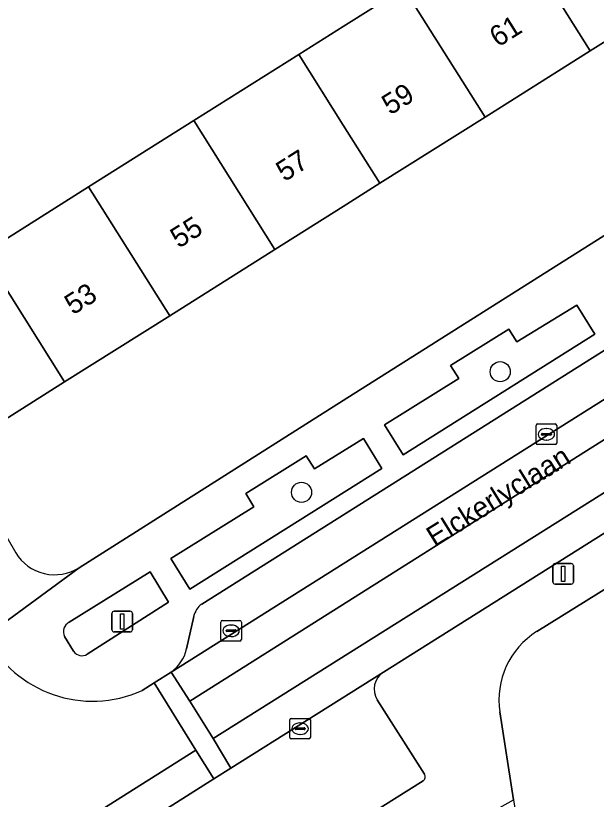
# Model space of a CAD drawing. Extents: x 160077 to 160948, y 386481 to 387498.
# Drawn here: x 160484.07 to 160512.3, y 387239.98 to 387278.08 of the extents above; entities that cross this region are included whole.
import ezdxf

# ---------------------------------------------------------------- set-up
doc = ezdxf.new("R2010")
doc.units = 0
for name, color, linetype in [('IMGEO_Boom', 7, 'Continuous'), ('IMGEO_Erf', 7, 'Continuous'), ('IMGEO_Groenvoorziening', 7, 'Continuous'), ('IMGEO_Kolk', 7, 'Continuous'), ('IMGEO_Lichtmast', 7, 'Continuous'), ('IMGEO_Openbare_ruimte_label', 7, 'Continuous'), ('IMGEO_Pand', 7, 'Continuous'), ('IMGEO_Pand_nummerreeks', 7, 'Continuous'), ('IMGEO_Parkeervlak_open', 7, 'Continuous'), ('IMGEO_Rijbaan_lokaal_gesloten', 7, 'Continuous'), ('IMGEO_Rijbaan_lokaal_open', 7, 'Continuous'), ('IMGEO_Voetpad_open', 7, 'Continuous')]:
    doc.layers.add(name, color=color, linetype=linetype)

msp = doc.modelspace()

# ---------------------------------------------------------------- linework, layer by layer
at = {"layer": 'IMGEO_Boom'}
for centre in [(160507.632, 387260.769), (160497.969, 387254.904)]:
    msp.add_circle(centre, 0.489, dxfattribs=at)
at = {"layer": 'IMGEO_Erf'}
for points in [[(160536.831, 387282.662), (160532.506, 387289.274), (160527.349, 387286.026), (160522.236, 387282.806), (160517.123, 387279.587), (160512.01, 387276.367), (160506.898, 387273.148), (160501.785, 387269.928), (160500, 387268.804), (160496.672, 387266.708), (160491.559, 387263.489), (160486.446, 387260.269), (160481.183, 387256.955), (160484.068, 387251.966)], [(160487.15, 387251.24), (160500, 387259.367), (160536.831, 387282.662)], [(160482.563, 387281.001), (160470.738, 387273.594), (160470.805, 387273.487), (160477.236, 387263.222), (160482.499, 387266.536), (160487.612, 387269.756), (160492.725, 387272.976), (160497.838, 387276.195), (160500, 387277.557), (160502.951, 387279.415)], [(160529.957, 387260.911), (160512.41, 387250), (160509.404, 387248.131)], [(160507.612, 387244.225), (160508.282, 387239.959), (160513.55, 387206.404)]]:
    msp.add_lwpolyline(points, dxfattribs=at)
for centre, radius, start, end in [((160485.966, 387253.118), 2.22, 211.2597, 302.2302), ((160511.481, 387244.814), 3.914, 122.0576, 188.6529)]:
    msp.add_arc(centre, radius, start, end, dxfattribs=at)
at = {"layer": 'IMGEO_Groenvoorziening'}
for points in [[(160512.228, 387262.591), (160511.354, 387264.003), (160508.438, 387262.218), (160508.044, 387262.844), (160505.22, 387261.071), (160505.626, 387260.441), (160501.997, 387258.178), (160502.906, 387256.728)], [(160501.872, 387256.07), (160500.985, 387257.526), (160498.603, 387256.046), (160498.194, 387256.674), (160495.253, 387254.844), (160495.648, 387254.205), (160491.617, 387251.688), (160492.542, 387250.203)]]:
    msp.add_lwpolyline(points, close=True, dxfattribs=at)
for points in [[(160491.507, 387249.56), (160490.614, 387251.033), (160486.671, 387248.584)], [(160487.552, 387247.031), (160491.507, 387249.56)], [(160486.441, 387247.902), (160486.884, 387247.179)]]:
    msp.add_lwpolyline(points, dxfattribs=at)
for centre, radius, start, end in [((160486.886, 387248.132), 0.501, 115.4517, 207.2756), ((160487.295, 387247.454), 0.495, 213.7422, 301.2728)]:
    msp.add_arc(centre, radius, start, end, dxfattribs=at)
at = {"layer": 'IMGEO_Kolk'}
for p, q in [((160509.451, 387258.228), (160510.303, 387258.228)), ((160509.376, 387257.302), (160509.376, 387258.154)), ((160509.864, 387258.008), (160509.889, 387258.008)), ((160510.377, 387258.154), (160510.377, 387257.302)), ((160509.635, 387257.722), (160509.635, 387257.734)), ((160510.073, 387257.685), (160509.675, 387257.685)), ((160509.678, 387257.771), (160510.076, 387257.771)), ((160510.119, 387257.734), (160510.119, 387257.722)), ((160510.303, 387257.228), (160509.451, 387257.228)), ((160509.887, 387257.448), (160509.862, 387257.448)), ((160494.042, 387247.747), (160494.042, 387248.599)), ((160494.117, 387248.673), (160494.969, 387248.673)), ((160494.53, 387248.453), (160494.555, 387248.453)), ((160495.043, 387248.599), (160495.043, 387247.747)), ((160494.301, 387248.167), (160494.301, 387248.179)), ((160494.739, 387248.13), (160494.341, 387248.13)), ((160494.344, 387248.216), (160494.742, 387248.216)), ((160494.785, 387248.179), (160494.785, 387248.167)), ((160494.969, 387247.673), (160494.117, 387247.673)), ((160494.553, 387247.893), (160494.528, 387247.893)), ((160497.398, 387242.986), (160497.398, 387243.838)), ((160497.473, 387243.912), (160498.325, 387243.912)), ((160498.399, 387243.838), (160498.399, 387242.986)), ((160497.657, 387243.406), (160497.657, 387243.418)), ((160498.095, 387243.369), (160497.697, 387243.369)), ((160497.7, 387243.455), (160498.098, 387243.455)), ((160497.886, 387243.692), (160497.911, 387243.692)), ((160498.141, 387243.418), (160498.141, 387243.406)), ((160497.909, 387243.132), (160497.884, 387243.132)), ((160498.325, 387242.912), (160497.473, 387242.912))]:
    msp.add_line(p, q, dxfattribs=at)
for points in [[(160509.451, 387258.228), (160510.303, 387258.228)], [(160509.376, 387257.302), (160509.376, 387258.154)], [(160510.377, 387258.154), (160510.377, 387257.302)], [(160510.303, 387257.228), (160509.451, 387257.228)], [(160494.042, 387247.747), (160494.042, 387248.599)], [(160494.117, 387248.673), (160494.969, 387248.673)], [(160495.043, 387248.599), (160495.043, 387247.747)], [(160494.969, 387247.673), (160494.117, 387247.673)], [(160497.398, 387242.986), (160497.398, 387243.838)], [(160497.473, 387243.912), (160498.325, 387243.912)], [(160498.399, 387243.838), (160498.399, 387242.986)], [(160498.325, 387242.912), (160497.473, 387242.912)]]:
    msp.add_lwpolyline(points, dxfattribs=at)
for centre, radius, start, end in [((160509.453, 387258.152), 0.0765, 91.552, 178.448), ((160509.453, 387258.152), 0.0765, 91.552, 178.448), ((160510.301, 387258.152), 0.0765, 1.552, 88.448), ((160510.301, 387258.152), 0.0765, 1.552, 88.448), ((160509.675, 387257.731), 0.0403, 85.8775, 175.7526), ((160509.672, 387257.721), 0.0366, 178.938, 274.7102), ((160510.076, 387257.728), 0.043, 264.8664, 352.4533), ((160510.08, 387257.733), 0.0386, 1.7309, 96.639), ((160509.453, 387257.304), 0.0765, 181.552, 268.448), ((160509.453, 387257.304), 0.0765, 181.552, 268.448), ((160510.301, 387257.304), 0.0765, 271.552, 358.448), ((160510.301, 387257.304), 0.0765, 271.552, 358.448), ((160494.119, 387248.597), 0.0765, 91.552, 178.448), ((160494.119, 387248.597), 0.0765, 91.552, 178.448), ((160494.967, 387248.597), 0.0765, 1.552, 88.448), ((160494.967, 387248.597), 0.0765, 1.552, 88.448), ((160494.341, 387248.176), 0.0403, 85.8775, 175.7526), ((160494.338, 387248.166), 0.0366, 178.938, 274.7102), ((160494.742, 387248.173), 0.043, 264.8664, 352.4533), ((160494.746, 387248.178), 0.0386, 1.7309, 96.639), ((160494.119, 387247.749), 0.0765, 181.552, 268.448), ((160494.119, 387247.749), 0.0765, 181.552, 268.448), ((160494.967, 387247.749), 0.0765, 271.552, 358.448), ((160494.967, 387247.749), 0.0765, 271.552, 358.448), ((160497.475, 387243.836), 0.0765, 91.552, 178.448), ((160497.475, 387243.836), 0.0765, 91.552, 178.448), ((160498.323, 387243.836), 0.0765, 1.552, 88.448), ((160498.323, 387243.836), 0.0765, 1.552, 88.448), ((160497.697, 387243.415), 0.0403, 85.8775, 175.7526), ((160497.694, 387243.405), 0.0366, 178.938, 274.7102), ((160498.098, 387243.412), 0.043, 264.8664, 352.4533), ((160498.102, 387243.417), 0.0386, 1.7309, 96.639), ((160497.475, 387242.988), 0.0765, 181.552, 268.448), ((160497.475, 387242.988), 0.0765, 181.552, 268.448), ((160498.323, 387242.988), 0.0765, 271.552, 358.448), ((160498.323, 387242.988), 0.0765, 271.552, 358.448)]:
    msp.add_arc(centre, radius, start, end, dxfattribs=at)
for centre, major_axis, ratio, start_param, end_param in [((160509.863, 387257.728), (-0.387, 0.002), 0.722429, 4.712389, 7.853982), ((160509.888, 387257.728), (-0.39, 0.002), 0.717154, 1.570796, 4.712389), ((160494.529, 387248.173), (-0.387, 0.002), 0.722429, 4.712389, 7.853982), ((160494.554, 387248.173), (-0.39, 0.002), 0.717154, 1.570796, 4.712389), ((160497.885, 387243.412), (-0.387, 0.002), 0.722429, 4.712389, 7.853982), ((160497.91, 387243.412), (-0.39, 0.002), 0.717154, 1.570796, 4.712389)]:
    msp.add_ellipse(centre, major_axis=major_axis, ratio=ratio, start_param=start_param, end_param=end_param, dxfattribs=at)
at = {"layer": 'IMGEO_Lichtmast'}
for p, q in [((160510.297, 387251.441), (160511.087, 387251.441)), ((160511.087, 387251.441), (160510.297, 387251.441)), ((160510.197, 387250.541), (160510.197, 387251.341)), ((160510.197, 387251.341), (160510.197, 387250.541)), ((160511.187, 387251.341), (160511.187, 387250.541)), ((160511.187, 387250.541), (160511.187, 387251.341)), ((160511.087, 387250.441), (160510.297, 387250.441)), ((160510.297, 387250.441), (160511.087, 387250.441)), ((160488.852, 387249.12), (160489.642, 387249.12)), ((160489.642, 387249.12), (160488.852, 387249.12)), ((160488.752, 387248.22), (160488.752, 387249.02)), ((160488.752, 387249.02), (160488.752, 387248.22)), ((160489.742, 387249.02), (160489.742, 387248.22)), ((160489.742, 387248.22), (160489.742, 387249.02)), ((160489.642, 387248.12), (160488.852, 387248.12)), ((160488.852, 387248.12), (160489.642, 387248.12))]:
    msp.add_line(p, q, dxfattribs=at)
for points in [[(160510.617, 387251.316), (160510.767, 387251.316), (160510.767, 387250.566), (160510.617, 387250.566), (160510.617, 387251.316)], [(160489.172, 387248.995), (160489.322, 387248.995), (160489.322, 387248.245), (160489.172, 387248.245), (160489.172, 387248.995)]]:
    msp.add_lwpolyline(points, dxfattribs=at)
for centre, start, end in [((160510.297, 387251.341), 90, 180), ((160510.297, 387251.341), 90, 180), ((160511.087, 387251.341), 0, 90), ((160511.087, 387251.341), 360, 90), ((160510.297, 387250.541), 180, 270), ((160510.297, 387250.541), 180, 270), ((160511.087, 387250.541), 270, 0), ((160511.087, 387250.541), 270, 0), ((160488.852, 387249.02), 90, 180), ((160488.852, 387249.02), 90, 180), ((160489.642, 387249.02), 0, 90), ((160489.642, 387249.02), 360, 90), ((160488.852, 387248.22), 180, 270), ((160488.852, 387248.22), 180, 270), ((160489.642, 387248.22), 270, 0), ((160489.642, 387248.22), 270, 0)]:
    msp.add_arc(centre, 0.1, start, end, dxfattribs=at)
at = {"layer": 'IMGEO_Pand'}
for points in [[(160512.01, 387276.367), (160517.123, 387279.587), (160513.176, 387285.854), (160508.063, 387282.634)], [(160508.063, 387282.634), (160502.951, 387279.415), (160506.898, 387273.148), (160512.01, 387276.367)], [(160500, 387272.762), (160501.785, 387269.928), (160506.898, 387273.148), (160502.951, 387279.415), (160500, 387277.557), (160497.838, 387276.195)], [(160497.838, 387276.195), (160492.725, 387272.976), (160496.672, 387266.708), (160500, 387268.804), (160501.785, 387269.928), (160500, 387272.762)], [(160492.725, 387272.976), (160487.612, 387269.756), (160491.559, 387263.489), (160496.672, 387266.708)], [(160486.446, 387260.269), (160491.559, 387263.489), (160487.612, 387269.756), (160482.499, 387266.536)], [(160481.183, 387256.955), (160486.446, 387260.269), (160482.499, 387266.536), (160477.236, 387263.222)]]:
    msp.add_lwpolyline(points, close=True, dxfattribs=at)
at = {"layer": 'IMGEO_Parkeervlak_open'}
for points in [[(160501.954, 387246.167), (160494.536, 387241.499), (160493.712, 387240.972), (160478.021, 387231.045), (160477.162, 387230.526), (160467.409, 387224.394), (160449.009, 387212.798)], [(160503.948, 387241.196), (160501.651, 387244.809)], [(160452.917, 387208.765), (160497.878, 387237.096), (160503.883, 387240.878)]]:
    msp.add_lwpolyline(points, dxfattribs=at)
for centre, radius, start, end in [((160502.489, 387245.335), 0.989, 122.7466, 212.0975), ((160503.76, 387241.069), 0.227, 302.8002, 34.0952)]:
    msp.add_arc(centre, radius, start, end, dxfattribs=at)
at = {"layer": 'IMGEO_Rijbaan_lokaal_gesloten'}
for points in [[(160537.726, 387275.248), (160536.646, 387274.503), (160491.623, 387246.16), (160492.532, 387244.753), (160538.711, 387273.886)], [(160528.952, 387263.15), (160528.603, 387263.706), (160528.069, 387264.554), (160493.674, 387242.932), (160494.536, 387241.499), (160501.954, 387246.167), (160513.159, 387253.217), (160526.219, 387261.445)], [(160493.712, 387240.972), (160492.831, 387242.374), (160477.128, 387232.473), (160478.021, 387231.045)]]:
    msp.add_lwpolyline(points, close=True, dxfattribs=at)
at = {"layer": 'IMGEO_Rijbaan_lokaal_open'}
for points in [[(160538.97, 387276.179), (160537.726, 387275.248), (160538.711, 387273.886), (160492.532, 387244.753), (160493.674, 387242.932), (160528.069, 387264.554), (160528.603, 387263.706), (160528.952, 387263.15)], [(160491.623, 387246.16), (160536.646, 387274.503)], [(160532.919, 387274.551), (160493.119, 387249.472)], [(160492.724, 387248.873), (160492.38, 387247.292)], [(160492.831, 387242.374), (160490.795, 387245.642), (160490.213, 387245.273)], [(160475.088, 387235.715), (160477.128, 387232.473), (160492.831, 387242.374)]]:
    msp.add_lwpolyline(points, dxfattribs=at)
msp.add_lwpolyline([(160492.532, 387244.753), (160491.623, 387246.16), (160490.795, 387245.642), (160492.831, 387242.374), (160493.712, 387240.972), (160494.536, 387241.499), (160493.674, 387242.932)], close=True, dxfattribs=at)
for centre, radius, start, end in [((160493.746, 387248.629), 1.051, 126.6431, 166.5526), ((160487.8, 387250.574), 5.824, 207.2196, 294.4722), ((160490.523, 387247.715), 1.905, 305.2849, 347.1716)]:
    msp.add_arc(centre, radius, start, end, dxfattribs=at)
at = {"layer": 'IMGEO_Voetpad_open'}
for points in [[(160541.743, 387279.343), (160539.541, 387284.099), (160537.91, 387283.142), (160537.818, 387283.286), (160536.831, 387282.662), (160500, 387259.367), (160487.15, 387251.24), (160482.621, 387247.91)], [(160463.176, 387278.973), (160472.444, 387264.366), (160479.886, 387252.225), (160480.89, 387250.608), (160482.077, 387248.744), (160482.621, 387247.91), (160487.15, 387251.24)], [(160493.119, 387249.472), (160532.919, 387274.551)], [(160509.404, 387248.131), (160512.41, 387250), (160529.957, 387260.911), (160529.957, 387260.915), (160534.222, 387263.639)], [(160528.952, 387263.15), (160526.219, 387261.445), (160513.159, 387253.217), (160501.954, 387246.167)], [(160486.671, 387248.584), (160490.614, 387251.033), (160491.507, 387249.56), (160487.552, 387247.031)], [(160492.38, 387247.292), (160492.724, 387248.873)], [(160486.884, 387247.179), (160486.441, 387247.902)], [(160490.213, 387245.273), (160490.795, 387245.642), (160491.623, 387246.16)], [(160501.651, 387244.809), (160503.948, 387241.196)], [(160465.938, 387213.851), (160500, 387235.084), (160500.121, 387235.16), (160502.873, 387236.9), (160502.892, 387236.932), (160508.282, 387239.959), (160507.612, 387244.225)], [(160503.883, 387240.878), (160497.878, 387237.096), (160452.917, 387208.765)]]:
    msp.add_lwpolyline(points, dxfattribs=at)
for points in [[(160502.906, 387256.728), (160501.997, 387258.178), (160505.626, 387260.441), (160505.22, 387261.071), (160508.044, 387262.844), (160508.438, 387262.218), (160511.354, 387264.003), (160512.228, 387262.591)], [(160492.542, 387250.203), (160491.617, 387251.688), (160495.648, 387254.205), (160495.253, 387254.844), (160498.194, 387256.674), (160498.603, 387256.046), (160500.985, 387257.526), (160501.872, 387256.07)]]:
    msp.add_lwpolyline(points, close=True, dxfattribs=at)
for centre, radius, start, end in [((160485.966, 387253.118), 2.22, 211.2597, 302.2302), ((160493.746, 387248.629), 1.051, 126.6431, 166.5526), ((160486.886, 387248.132), 0.501, 115.4517, 207.2756), ((160511.481, 387244.814), 3.914, 122.0576, 188.6529), ((160487.8, 387250.574), 5.824, 207.2196, 294.4722), ((160487.295, 387247.454), 0.495, 213.7422, 301.2728), ((160490.523, 387247.715), 1.905, 305.2849, 347.1716), ((160502.489, 387245.335), 0.989, 122.7466, 212.0975), ((160503.76, 387241.069), 0.227, 302.8002, 34.0952)]:
    msp.add_arc(centre, radius, start, end, dxfattribs=at)

# ---------------------------------------------------------------- texts
at = {"layer": 'IMGEO_Openbare_ruimte_label'}
msp.add_text('Elckerlyclaan', height=1, rotation=31.7989, dxfattribs=at).set_placement((160504.445, 387252.221))
at = {"layer": 'IMGEO_Pand_nummerreeks'}
for s, p in [('61', (160507.52, 387276.518)), ('59', (160502.282, 387273.219)), ('57', (160497.139, 387269.981)), ('55', (160491.997, 387266.743)), ('53', (160486.854, 387263.504))]:
    msp.add_text(s, height=1, rotation=32.1992, dxfattribs=at).set_placement(p)

doc.saveas('drawing.dxf')
